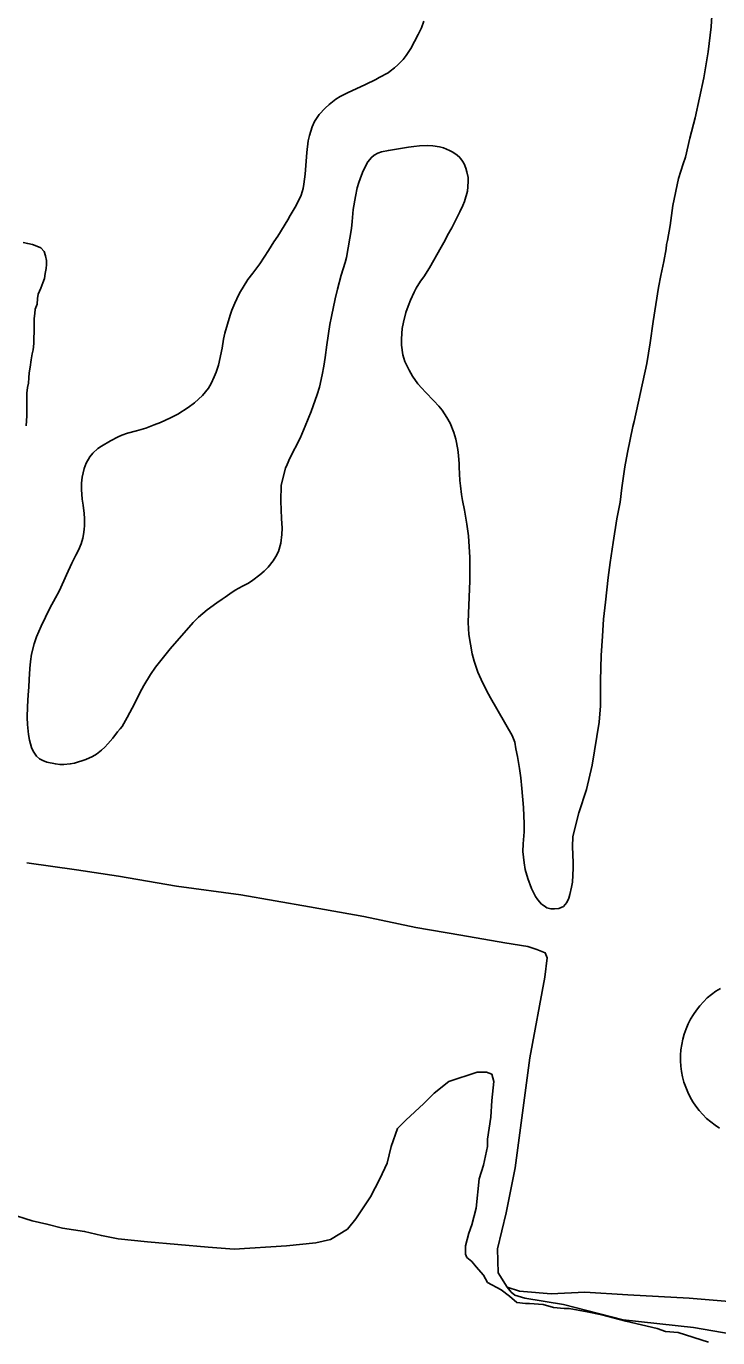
# Model space of a CAD drawing. Extents: x 3297735 to 3335592, y 670436 to 695807.
# Drawn here: x 3321434 to 3321954, y 686583 to 687571 of the extents above; entities that cross this region are included whole.
import ezdxf

# ---------------------------------------------------------------- set-up
doc = ezdxf.new("R2010")
doc.units = 0
for name, color, linetype in [('V-ROAD-CNTR', 7, 'Continuous'), ('V-SITE-VEGE', 7, 'Continuous'), ('V-TOPO-SHOR', 7, 'Continuous')]:
    doc.layers.add(name, color=color, linetype=linetype)

msp = doc.modelspace()

# ---------------------------------------------------------------- linework, layer by layer
at = {"layer": 'V-ROAD-CNTR'}
msp.add_lwpolyline([(3321955.64, 686740.93), (3321952.23, 686743.17), (3321948.97, 686745.63), (3321945.89, 686748.3), (3321943, 686751.16), (3321940.29, 686754.22), (3321937.8, 686757.45), (3321935.53, 686760.83), (3321933.48, 686764.36), (3321931.67, 686768.01), (3321930.11, 686771.78), (3321928.81, 686775.64), (3321927.76, 686779.58), (3321926.98, 686783.58), (3321926.46, 686787.63), (3321926.21, 686791.7), (3321926.23, 686795.78), (3321926.53, 686799.84), (3321927.09, 686803.88), (3321927.92, 686807.87), (3321929.01, 686811.8), (3321930.36, 686815.65), (3321931.96, 686819.4), (3321933.81, 686823.03), (3321935.89, 686826.54), (3321938.21, 686829.9), (3321940.74, 686833.09), (3321943.47, 686836.11), (3321946.4, 686838.95), (3321949.51, 686841.59), (3321952.8, 686844.01), (3321956.23, 686846.21)], dxfattribs=at)
at = {"layer": 'V-SITE-VEGE'}
for points in [[(3321952.3, 687620.09), (3321949.31, 687570.2), (3321946.95, 687551.57), (3321943.75, 687531.95), (3321937.14, 687501.72), (3321933.29, 687486.36), (3321930.04, 687472.1), (3321928.27, 687467.22), (3321924.74, 687455.99), (3321920.45, 687435.76), (3321918.3, 687420.66), (3321916.36, 687409.32), (3321915.66, 687406.4), (3321915.33, 687402.99), (3321913.6, 687393.61), (3321911.29, 687383), (3321909.56, 687373.86), (3321905.69, 687348.41), (3321903.44, 687332.21), (3321900.92, 687316.86), (3321891.41, 687273.1), (3321890.36, 687269.2), (3321886.31, 687249.7), (3321884.36, 687238.85), (3321882.1, 687223.14), (3321880.75, 687212.42), (3321878.21, 687199.75), (3321875.48, 687181.84), (3321873.33, 687166.86), (3321871.75, 687155.54), (3321869.63, 687137.15), (3321868.31, 687124.12), (3321867.35, 687111.47), (3321866.41, 687096.86), (3321865.88, 687078.13), (3321865.96, 687058.91), (3321865, 687046.74), (3321859.75, 687014.22), (3321855.32, 686996.05), (3321849.55, 686978.48), (3321845.12, 686960.68), (3321844.96, 686952.77), (3321845.33, 686941.1), (3321845.37, 686936.84), (3321844.87, 686926.26), (3321844.19, 686922.36), (3321842.91, 686917), (3321842.09, 686914.07), (3321840.54, 686910.77), (3321838.02, 686907.82), (3321834.5, 686906.45), (3321831.35, 686906.05), (3321828.67, 686906.02), (3321825.5, 686906.84), (3321823.42, 686908.27), (3321821.58, 686909.71), (3321818.75, 686912.85), (3321816.9, 686915.26), (3321813.92, 686921.43), (3321811.16, 686928.94), (3321809.26, 686935.73), (3321808.36, 686940.71), (3321807.42, 686949.21), (3321807.6, 686955.05), (3321808.35, 686964.06), (3321808.41, 686970.02), (3321807.92, 686982.29), (3321806.79, 686996.75), (3321805.98, 687004.65), (3321804.93, 687011.69), (3321803.37, 687020.92), (3321802.22, 687026.62), (3321801.43, 687031.59), (3321800.56, 687034.02), (3321799.44, 687036.68), (3321783.08, 687064.97), (3321780.23, 687070.41), (3321776.12, 687078.76), (3321773.64, 687084.2), (3321770.75, 687092.56), (3321769.35, 687098.02), (3321766.89, 687112.59), (3321766.43, 687121.83), (3321766.48, 687128.4), (3321767.55, 687153.21), (3321767.68, 687163.79), (3321767.49, 687170.72), (3321766.46, 687186.89), (3321765.27, 687195.75), (3321763.46, 687206.43), (3321762.04, 687213.59), (3321761.27, 687218.21), (3321760.47, 687224.65), (3321760.06, 687228.77), (3321759.47, 687238.74), (3321759.44, 687241.3), (3321759.01, 687247.37), (3321758.47, 687252.11)], [(3321588.44, 687356.95), (3321590.58, 687362.2), (3321592, 687365.38), (3321594.15, 687369.66), (3321600.48, 687380.06), (3321604.2, 687384.72), (3321609.36, 687391.71), (3321615.94, 687401.75), (3321620, 687408.36), (3321622.88, 687412.65), (3321630.53, 687425.02), (3321632.32, 687428.32), (3321636.02, 687434.44), (3321639.71, 687441.65), (3321640.54, 687443.61), (3321641.95, 687448.48), (3321642.52, 687451.9), (3321643.54, 687459.33), (3321644.82, 687475.76), (3321645.83, 687484.52), (3321646.88, 687488.55), (3321648.76, 687494.89), (3321650.54, 687498.92), (3321654.13, 687504.19), (3321658.58, 687509.1), (3321661.71, 687511.81), (3321666.77, 687515.76), (3321670.04, 687517.86), (3321675.36, 687520.59), (3321689.03, 687526.82), (3321696.78, 687530.55), (3321699.19, 687532.03), (3321705.96, 687535.75), (3321707.65, 687536.86), (3321710.91, 687539.33), (3321713.32, 687541.55), (3321717.29, 687545.6), (3321719.57, 687548.67), (3321723.04, 687554.05), (3321728.77, 687564.57), (3321731.15, 687569.46), (3321732.91, 687574.47)], [(3321758.47, 687252.11), (3321757.05, 687259.75), (3321755.54, 687264.72), (3321752.67, 687271.75), (3321750.32, 687275.98), (3321746.73, 687281.53), (3321744.26, 687284.55), (3321740.57, 687288.76), (3321734.18, 687295.26), (3321731.35, 687298.27), (3321728.52, 687301.53), (3321724.32, 687307.32), (3321721.85, 687311.67), (3321718.73, 687318.33), (3321717.22, 687323.17), (3321716.17, 687330.58), (3321716, 687335.44), (3321716.65, 687342.99), (3321717.57, 687347.86), (3321719.44, 687355.18), (3321721.09, 687359.94), (3321722.87, 687364.46), (3321725.6, 687370.45), (3321727.15, 687373.39), (3321730.5, 687378.77), (3321732.89, 687382.08), (3321737.08, 687388.81), (3321746.03, 687404.23), (3321749.02, 687409.73), (3321750.8, 687413.28), (3321753.91, 687418.79), (3321755.69, 687422.45), (3321760.1, 687430.89), (3321762.36, 687435.78), (3321763.54, 687438.71), (3321765.77, 687446.52), (3321766.1, 687449.8), (3321766.3, 687453.94), (3321766.27, 687456.86), (3321765.25, 687461.1), (3321764.49, 687463.77), (3321763.24, 687467.17), (3321762.01, 687469.1), (3321759.91, 687471.87), (3321758.07, 687473.56), (3321754.76, 687475.83), (3321752.19, 687477.26), (3321747.79, 687479.16), (3321744.62, 687479.98), (3321739.63, 687480.78), (3321735.85, 687480.86), (3321729.66, 687480.67), (3321725.4, 687480.26), (3321721.27, 687479.73), (3321706.22, 687477.26), (3321701.12, 687476.11), (3321698.22, 687475.11), (3321695.56, 687473.62), (3321693.39, 687471.89), (3321690.75, 687468.58), (3321687.29, 687461.86), (3321685.87, 687458.56), (3321683.98, 687453.07), (3321682.81, 687448.92), (3321681.42, 687442.46), (3321679.82, 687432.83), (3321679.06, 687423.7), (3321678.51, 687418.35), (3321674.73, 687396.66), (3321673.68, 687392.88), (3321670.74, 687383.36), (3321667.93, 687372.75), (3321666.18, 687365.56), (3321663.29, 687352.03), (3321662.25, 687346.18), (3321659.86, 687330.84), (3321658.63, 687321.21), (3321657.6, 687314.64), (3321656.45, 687308.3), (3321654.24, 687299.03), (3321652.6, 687293.3), (3321648.11, 687280.73), (3321643.61, 687269.49), (3321639.69, 687260.57), (3321632.07, 687245.41), (3321629.93, 687240.77), (3321628.87, 687237.84), (3321625.47, 687225.16), (3321625.36, 687213.11), (3321625.74, 687200.11), (3321626.19, 687192.69), (3321626.11, 687187.95), (3321625.21, 687181.37), (3321623.45, 687175.15), (3321621.55, 687171.48), (3321619.39, 687168.18), (3321615.67, 687163.39), (3321612.79, 687160.44), (3321609.41, 687157.73), (3321604.1, 687153.66), (3321600.84, 687151.44)], [(3321600.84, 687151.44), (3321596.49, 687148.96), (3321590.81, 687145.98), (3321586.82, 687143.39), (3321583.2, 687140.79), (3321581.15, 687139.19), (3321577.04, 687136.47), (3321569.68, 687131.17), (3321563.29, 687125.75), (3321559.2, 687121.69), (3321541.9, 687101.93), (3321530.98, 687088.19), (3321527.15, 687082.68), (3321522.13, 687074.35), (3321519.02, 687068.85), (3321515.34, 687060.91), (3321509.62, 687050.15), (3321505.67, 687043.41), (3321504.35, 687041.7), (3321502.31, 687039.36), (3321498.71, 687034.7), (3321494.99, 687030.29), (3321492.71, 687027.71), (3321490.3, 687025.49), (3321486.32, 687022.66), (3321483.42, 687020.8), (3321478.45, 687018.56), (3321469.97, 687015.91), (3321466.7, 687015.27), (3321461.84, 687014.85), (3321458.79, 687014.82), (3321455.5, 687015.27), (3321449.04, 687016.66), (3321446.11, 687017.73), (3321443.55, 687019.16), (3321441.34, 687020.96), (3321438.75, 687024.7), (3321437.5, 687027.61), (3321436.1, 687033.07), (3321435.21, 687037.31), (3321434.4, 687044.96), (3321434.22, 687050.19), (3321434.37, 687058.58), (3321435.01, 687067.22), (3321435.56, 687072.95), (3321435.74, 687078.67), (3321436.25, 687087.19), (3321436.69, 687092.42), (3321437.6, 687097.78), (3321439.59, 687105.58), (3321441.35, 687110.95), (3321444.8, 687118.89), (3321451.34, 687132.46), (3321455.64, 687140.17), (3321458.25, 687145.43), (3321461.95, 687153.13), (3321463.84, 687157.65), (3321467.89, 687166.33), (3321470.98, 687172.31), (3321472.77, 687176.22), (3321474.78, 687180.99), (3321476.08, 687185.26), (3321476.65, 687187.94), (3321477.22, 687191.84), (3321477.43, 687194.88), (3321477.38, 687199.99), (3321477.09, 687203.88), (3321476.42, 687210.19), (3321475.76, 687214.69), (3321475.08, 687221.98), (3321475.03, 687226.72), (3321475.59, 687231.22), (3321477.1, 687237.56), (3321478.64, 687241.59), (3321481.38, 687246.49), (3321483.67, 687249.19), (3321487.52, 687252.63), (3321490.18, 687254.48), (3321496.94, 687258.45), (3321502.75, 687261.43), (3321505.41, 687262.67), (3321509.9, 687264.18), (3321516.45, 687265.95), (3321523.48, 687268.09), (3321529.9, 687270.47), (3321534.62, 687272.35), (3321542.24, 687275.83), (3321547.56, 687278.69), (3321555.42, 687283.51), (3321560.12, 687287.09), (3321566.26, 687292.63), (3321570.83, 687298.27), (3321572.86, 687301.7), (3321575.11, 687306.71), (3321576.54, 687310.13), (3321578.3, 687315.62), (3321580.96, 687328.29), (3321581.99, 687334.99), (3321583.03, 687339.51), (3321587.02, 687353.04), (3321588.44, 687356.95)], [(3321420.74, 686676.58), (3321438.08, 686671.07), (3321449.12, 686668.71), (3321460.94, 686665.56), (3321477.5, 686663.21), (3321490.11, 686660.06), (3321502.72, 686657.7), (3321524.79, 686655.35), (3321570.51, 686651.43), (3321590.22, 686649.86), (3321629.63, 686652.24), (3321651.7, 686654.62), (3321662.73, 686656.99), (3321675.34, 686664.88), (3321681.65, 686672.76), (3321692.67, 686689.32), (3321699.76, 686702.72), (3321705.27, 686714.55), (3321708.42, 686727.16), (3321713.14, 686740.57), (3321719.44, 686746.88), (3321732.84, 686759.49), (3321740.71, 686767.38), (3321751.75, 686776.05), (3321773.02, 686783.16)], [(3321773.02, 686783.16), (3321780.12, 686783.16), (3321784.06, 686781.59), (3321785.64, 686776.07), (3321784.07, 686761.88), (3321783.29, 686749.27), (3321780.93, 686732.71), (3321780.93, 686727.2), (3321777.79, 686713.01), (3321774.64, 686702.76), (3321772.29, 686680.69), (3321769.14, 686668.07), (3321766.78, 686661.77), (3321764.42, 686652.31), (3321764.42, 686646), (3321765.21, 686643.64), (3321769.15, 686640.48), (3321772.31, 686636.55), (3321777.83, 686630.24), (3321780.98, 686624.73), (3321791.23, 686619.21), (3321797.54, 686614.49), (3321803.06, 686609.76), (3321809.37, 686608.97), (3321812.52, 686608.98), (3321822.77, 686608.19), (3321830.65, 686605.83), (3321838.53, 686605.05), (3321842.47, 686605.05), (3321855.87, 686602.69), (3321866.91, 686600.33), (3321885.04, 686595.61), (3321908.69, 686590.1), (3321915, 686587.74), (3321924.46, 686586.96), (3321947.32, 686579.88)]]:
    msp.add_lwpolyline(points, dxfattribs=at)
at = {"layer": 'V-TOPO-SHOR'}
for points in [[(3321431.29, 687407.76), (3321434.71, 687407.11), (3321438.12, 687406.47), (3321441.54, 687405.14), (3321444.63, 687403.81), (3321447.04, 687401.11), (3321448.1, 687397.71), (3321448.82, 687394.31), (3321448.85, 687391.25), (3321448.54, 687388.18), (3321447.9, 687384.42), (3321447.26, 687380.67), (3321445.93, 687377.58), (3321444.61, 687373.48), (3321442.61, 687369.03), (3321441.96, 687365.62), (3321441.67, 687361.53), (3321440.35, 687357.76), (3321440.04, 687354.35), (3321439.4, 687350.6), (3321439.43, 687347.53), (3321439.48, 687343.44), (3321439.51, 687340.03), (3321439.21, 687336.28), (3321439.26, 687331.85), (3321438.63, 687327.08), (3321437.98, 687324), (3321437.35, 687319.57), (3321436.38, 687314.1), (3321435.75, 687309.67), (3321435.44, 687305.91), (3321435.15, 687301.82), (3321434.5, 687298.75), (3321433.86, 687294.31), (3321433.91, 687290.22), (3321433.96, 687285.11), (3321434.01, 687280.34), (3321434.05, 687277.27), (3321433.74, 687273.52), (3321433.44, 687269.77)], [(3321434.07, 686940.78), (3321471.27, 686935.39), (3321503.01, 686930.61), (3321546.71, 686923.24), (3321595.17, 686916.6), (3321646.72, 686907.61), (3321687.69, 686900.2), (3321726.96, 686892.1), (3321760.76, 686886.33), (3321793.87, 686880.55), (3321811.28, 686877.66), (3321818.12, 686875.35), (3321824.28, 686873.03), (3321825.68, 686869.3), (3321824.13, 686854.63), (3321812.85, 686793.85), (3321801.81, 686710.93), (3321795.01, 686677.12), (3321788.48, 686650.13), (3321789.02, 686632.08), (3321795.61, 686621.25), (3321804.84, 686618.28), (3321807.87, 686617.96), (3321828.71, 686616.15), (3321854.26, 686617.44), (3321886.65, 686615.4), (3321932.68, 686612.82), (3321974.97, 686609.52)], [(3321981.05, 686583.01), (3321935.98, 686590.7), (3321883.1, 686596.62), (3321838, 686608.07), (3321809.08, 686612.97), (3321801.36, 686615.2), (3321798.65, 686617.48), (3321795.61, 686621.25)]]:
    msp.add_lwpolyline(points, dxfattribs=at)

doc.saveas('drawing.dxf')
